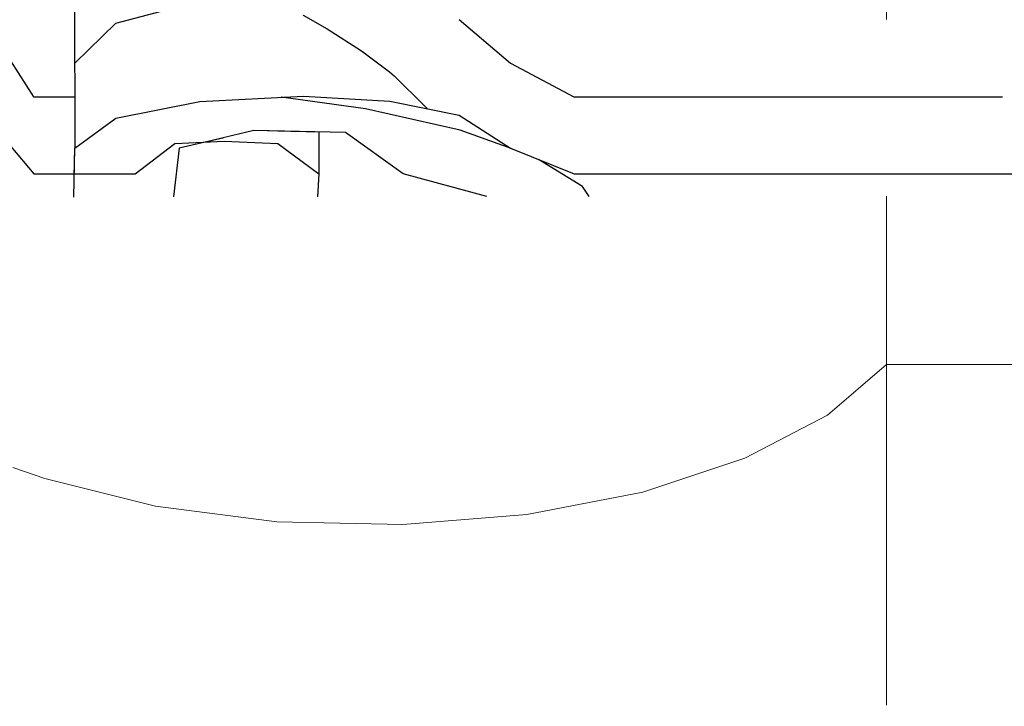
# Model space of a CAD drawing. Header units: millimetres. Extents: x -36478 to 31050, y -14815 to 11827.
# Tile 511 of 656: x -7589 to -7478, y 10744 to 10821. Entities that reach past the tile are written whole.
import ezdxf

# ---------------------------------------------------------------- set-up
doc = ezdxf.new("R2010")
doc.units = ezdxf.units.MM
doc.header["$MEASUREMENT"] = 0
doc.linetypes.add('Wipeout_Contour', pattern=[1000, 0, -1000])
for name, color, linetype in [('Nové_Konstrukce - krov', 7, 'Continuous'), ('Nové_Kóty - SP', 7, 'Continuous'), ('Nové_Výplně - Povrchové', 7, 'Continuous')]:
    doc.layers.add(name, color=color, linetype=linetype)
doc.styles.add('GENEROVANÝ_STYL_2', font='txt')
doc.dimstyles.new('GENEROVANÝ_STYL__1', dxfattribs={"dimtxt": 125, "dimasz": 190, "dimexe": 0.18, "dimexo": 300, "dimgap": 0, "dimtad": 1, "dimdec": 0, "dimzin": 0, "dimdsep": 46, "dimtxsty": 'GENEROVANÝ_STYL_2', "dimblk": 'ARROWHEAD_6', "dimblk1": 'ARROWHEAD_6', "dimblk2": 'ARROWHEAD_6', "dimcen": 0.09, "dimclrd": 1, "dimclre": 1, "dimclrt": 1, "dimazin": 0, "dimtfac": 1, "dimtdec": 4, "dimtmove": 0, "dimatfit": 3, "dimfxl": 1, "dimtolj": 1, "dimtzin": 0, "dimarcsym": 0})
doc.dimstyles.new('GENEROVANÝ_STYL__2', dxfattribs={"dimtxt": 125, "dimasz": 190, "dimexe": 0.18, "dimexo": 300, "dimgap": 0, "dimtad": 1, "dimdec": 0, "dimzin": 0, "dimdsep": 46, "dimtxsty": 'GENEROVANÝ_STYL_2', "dimblk": 'ARROWHEAD_6', "dimblk1": 'ARROWHEAD_6', "dimblk2": 'ARROWHEAD_6', "dimcen": 0.09, "dimclrd": 1, "dimclre": 1, "dimclrt": 1, "dimazin": 0, "dimtfac": 1, "dimtdec": 4, "dimtmove": 2, "dimatfit": 3, "dimfxl": 1, "dimtolj": 1, "dimtzin": 0, "dimarcsym": 0})

# ---------------------------------------------------------------- blocks, each defined once
blk = doc.blocks.new('*X13')
at = {"layer": 'Nové_Výplně - Povrchové', "color": 21, "linetype": 'Continuous', "lineweight": 20, "true_color": 0xffaaaa}
for p, q in [((-7491.72, 10848.54), (-7491.72, 10807.03)), ((-7491.72, 10806.8), (-7491.72, 10743.92)), ((-7498.39, 10776.58), (-7491.72, 10782.27)), ((-7467.71, 10782.27), (-7491.72, 10782.27)), ((-7507.7, 10771.72), (-7498.39, 10776.58)), ((-7519.18, 10767.92), (-7507.7, 10771.72)), ((-7590.12, 10770.69), (-7586.5, 10769.44)), ((-7586.5, 10769.44), (-7574.05, 10766.34)), ((-7532.24, 10765.39), (-7519.18, 10767.92)), ((-7574.05, 10766.34), (-7560.39, 10764.58)), ((-7560.39, 10764.58), (-7546.21, 10764.26)), ((-7546.21, 10764.26), (-7532.24, 10765.39))]:
    blk.add_line(p, q, dxfattribs=at)
blk = doc.blocks.new('výplň_6_1', base_point=(0, 0))
at = {"layer": 'Nové_Výplně - Povrchové', "color": 21, "linetype": 'Continuous', "lineweight": 20, "true_color": 0xffaaaa}
blk.add_blockref('*X13', (0, 0), dxfattribs=at)
blk = doc.blocks.new('*D6316')
at = {"layer": 'Nové_Kóty - SP', "color": 1, "linetype": 'Continuous', "lineweight": 25}
for p, q in [((-6330.41, 9887.65), (-4580.7, 11090.34)), ((-6160.47, 9640.43), (-6436.62, 10042.17)), ((-6304.64, 10026.71), (-6356.17, 9748.6)), ((-9579.03, 7654.66), (-6330.41, 9887.65)), ((-9553.27, 7793.71), (-9604.79, 7515.6))]:
    blk.add_line(p, q, dxfattribs=at)
at = {"layer": 'Nové_Kóty - SP', "color": 1, "lineweight": 25, "insert": (-8145, 8670.7), "char_height": 125, "attachment_point": 7, "rotation": 34.5034, "style": 'GENEROVANÝ_STYL_2'}
blk.add_mtext('\\A1;{\\pql;\\fArial|b0|i0|c0|p38;3\xa0942}', dxfattribs=at)
blk = doc.blocks.new('ARROWHEAD_6')
at = {"color": 0, "linetype": 'Continuous', "lineweight": 0}
for p, q in [((-0.5, -0.5), (0.5, 0.5)), ((0, 0), (-1, 0))]:
    blk.add_line(p, q, dxfattribs=at)
blk = doc.blocks.new('*D6326')
at = {"layer": 'Nové_Kóty - SP', "color": 1, "linetype": 'Continuous', "lineweight": 25}
for p, q in [((-4581.24, 11091.13), (-4857.39, 11492.87)), ((-4776.94, 11199.3), (-4725.42, 11477.41)), ((-4751.18, 11338.35), (-4627.57, 11423.32)), ((-10278.77, 7538.87), (-4751.18, 11338.35)), ((-10108.84, 7291.64), (-10384.98, 7693.38)), ((-10253.01, 7677.92), (-10304.54, 7399.81)), ((-10402.39, 7453.9), (-10278.77, 7538.87))]:
    blk.add_line(p, q, dxfattribs=at)
at = {"layer": 'Nové_Kóty - SP', "color": 1, "lineweight": 25, "insert": (-8042.9, 9106.07), "char_height": 125, "attachment_point": 7, "rotation": 34.5034, "style": 'GENEROVANÝ_STYL_2'}
blk.add_mtext('\\A1;{\\pql;\\fArial|b0|i0|c0|p38;6\xa0707- KROKEV}', dxfattribs=at)
blk = doc.blocks.new('*D6327')
at = {"layer": 'Nové_Kóty - SP', "color": 1, "linetype": 'Continuous', "lineweight": 25}
for p, q in [((-10443.65, 7778.73), (-4851.3, 11622.72)), ((-10273.71, 7531.5), (-10549.86, 7933.25)), ((-10294.79, 7517.01), (-10570.94, 7918.75)), ((-10417.88, 7917.78), (-10469.41, 7639.67)), ((-10490.49, 7625.18), (-10438.97, 7903.29)), ((-10464.73, 7764.24), (-10443.65, 7778.73)), ((-10588.34, 7679.27), (-10464.73, 7764.24))]:
    blk.add_line(p, q, dxfattribs=at)
at = {"layer": 'Nové_Kóty - SP', "color": 1, "lineweight": 25, "insert": (-10717.64, 7620.73), "char_height": 125, "attachment_point": 7, "rotation": 34.5034, "style": 'GENEROVANÝ_STYL_2'}
blk.add_mtext('\\A1;{\\pql;\\fArial|b0|i0|c0|p38;25}', dxfattribs=at)
blk = doc.blocks.new('*D6328')
at = {"layer": 'Nové_Kóty - SP', "color": 1, "linetype": 'Continuous', "lineweight": 25}
for p, q in [((-4681.37, 11375.49), (-4957.51, 11777.24)), ((-4877.07, 11483.67), (-4825.54, 11761.78)), ((-4851.3, 11622.72), (-4727.69, 11707.69)), ((-10443.65, 7778.73), (-4851.3, 11622.72)), ((-10417.88, 7917.78), (-10469.41, 7639.67)), ((-10490.49, 7625.18), (-10438.97, 7903.29))]:
    blk.add_line(p, q, dxfattribs=at)
at = {"layer": 'Nové_Kóty - SP', "color": 1, "lineweight": 25, "insert": (-7480.19, 9877.1), "char_height": 125, "attachment_point": 7, "rotation": 34.5034, "style": 'GENEROVANÝ_STYL_2'}
blk.add_mtext('\\A1;{\\pql;\\fArial|b0|i0|c0|p38;+ 6 787}', dxfattribs=at)

msp = doc.modelspace()

# ---------------------------------------------------------------- block references
at = {"layer": 'Nové_Výplně - Povrchové', "color": 21, "linetype": 'Continuous', "lineweight": 20, "true_color": 0xffaaaa}
msp.add_blockref('výplň_6_1', (0, 0), dxfattribs=at)

# ---------------------------------------------------------------- next in the draw order: wipeouts: each hides what was drawn before it
at = {"color": 254, "linetype": 'Wipeout_Contour', "lineweight": 0, "ltscale": 52832.267863}
msp.add_wipeout([(-7583.23, 10821.08), (-7583.18, 10803.72), (-7583.12, 10806.61), (-7583.16, 10825.8)], dxfattribs=at).dxf.layer = 'Nové_Výplně - Povrchové'

# ---------------------------------------------------------------- next in the draw order: wipeouts: each hides what was drawn before it
at = {"color": 254, "linetype": 'Wipeout_Contour', "lineweight": 0, "ltscale": 288842.275049}
msp.add_wipeout([(-7583.12, 10806.61), (-7583.25, 10801.12), (-7572.02, 10801.13), (-7571.38, 10806.61), (-7562.97, 10808.61), (-7552.67, 10808.38), (-7546.17, 10803.72), (-7536.73, 10801.17), (-7228.25, 10801.52), (-7228.19, 10803.72), (-7232.76, 10803.72), (-7235.35, 10806.8), (-7241.58, 10807.25), (-7248.32, 10806.84), (-7250.58, 10803.72), (-7526.92, 10803.72), (-7534.07, 10806.61), (-7539.85, 10810.34), (-7547.68, 10811.92), (-7557.39, 10812.49), (-7569.06, 10811.89), (-7578.5, 10810.01)], dxfattribs=at).dxf.layer = 'Nové_Výplně - Povrchové'

# ---------------------------------------------------------------- next in the draw order: linework, layer by layer
at = {"layer": 'Nové_Konstrukce - krov', "color": 1, "linetype": 'Continuous', "lineweight": 25}
for p, q in [((-7546.17, 10803.72), (-7552.67, 10808.38)), ((-7581.52, 10803.72), (-7576.35, 10803.72)), ((-7536.73, 10801.17), (-7546.17, 10803.72)), ((-7525.23, 10801.18), (-7525.97, 10802.29))]:
    msp.add_line(p, q, dxfattribs=at)

# ---------------------------------------------------------------- next in the draw order: wipeouts: each hides what was drawn before it
at = {"color": 254, "linetype": 'Wipeout_Contour', "lineweight": 0, "ltscale": 52816.979233}
msp.add_wipeout([(-7557.39, 10812.49), (-7557.45, 10835.4), (-7569.12, 10834.42), (-7569.06, 10811.89)], dxfattribs=at).dxf.layer = 'Nové_Výplně - Povrchové'
at = {"color": 254, "linetype": 'Wipeout_Contour', "lineweight": 0, "ltscale": 52840.46833}
msp.add_wipeout([(-7578.55, 10831.35), (-7583.16, 10825.8), (-7583.12, 10806.61), (-7578.5, 10810.01)], dxfattribs=at).dxf.layer = 'Nové_Výplně - Povrchové'
at = {"color": 254, "linetype": 'Wipeout_Contour', "lineweight": 0, "ltscale": 52711.648429}
msp.add_wipeout([(-7526.92, 10803.72), (-7526.96, 10821.08), (-7534.12, 10825.8), (-7534.07, 10806.61)], dxfattribs=at).dxf.layer = 'Nové_Výplně - Povrchové'
at = {"color": 254, "linetype": 'Wipeout_Contour', "lineweight": 0, "ltscale": 39579.821832}
msp.add_wipeout([(-7568.46, 10807.3), (-7566.32, 10807.4), (-7566.32, 10807.82)], dxfattribs=at).dxf.layer = 'Nové_Výplně - Povrchové'

# ---------------------------------------------------------------- next in the draw order: wipeouts: each hides what was drawn before it
at = {"color": 254, "linetype": 'Wipeout_Contour', "lineweight": 0, "ltscale": 52835.777981}
msp.add_wipeout([(-7578.55, 10831.35), (-7578.5, 10810.01), (-7569.06, 10811.89), (-7569.12, 10834.42)], dxfattribs=at).dxf.layer = 'Nové_Výplně - Povrchové'
at = {"color": 254, "linetype": 'Wipeout_Contour', "lineweight": 0, "ltscale": 52740.734136}
msp.add_wipeout([(-7534.12, 10825.8), (-7539.9, 10831.89), (-7539.85, 10810.34), (-7534.07, 10806.61)], dxfattribs=at).dxf.layer = 'Nové_Výplně - Povrchové'
at = {"color": 254, "linetype": 'Wipeout_Contour', "lineweight": 0, "ltscale": 52690.968855}
msp.add_wipeout([(-7521.38, 10803.72), (-7521.42, 10821.08), (-7526.96, 10821.08), (-7526.92, 10803.72)], dxfattribs=at).dxf.layer = 'Nové_Výplně - Povrchové'
at = {"color": 254, "linetype": 'Wipeout_Contour', "lineweight": 0, "ltscale": 293345.374146}
msp.add_wipeout([(-7938.25, 10800.72), (-7927.06, 10800.73), (-7926.37, 10806.61), (-7917.97, 10808.61), (-7907.67, 10808.38), (-7901.17, 10803.72), (-7890.24, 10800.77), (-7583.25, 10801.12), (-7583.18, 10803.72), (-7587.75, 10803.72), (-7590.35, 10806.8), (-7596.57, 10807.25), (-7603.31, 10806.84), (-7605.57, 10803.72), (-7881.91, 10803.72), (-7889.06, 10806.61), (-7894.84, 10810.34), (-7902.67, 10811.92), (-7912.39, 10812.49), (-7924.06, 10811.89), (-7933.49, 10810.01), (-7938.11, 10806.61)], dxfattribs=at).dxf.layer = 'Nové_Výplně - Povrchové'
at = {"color": 254, "linetype": 'Wipeout_Contour', "lineweight": 0, "ltscale": 92327.446077}
msp.add_wipeout([(-7571.38, 10806.61), (-7572.02, 10801.13), (-7555.82, 10801.15), (-7555.64, 10803.72), (-7560.28, 10807.15), (-7566.32, 10807.4), (-7568.46, 10807.3)], dxfattribs=at).dxf.layer = 'Nové_Výplně - Povrchové'

# ---------------------------------------------------------------- next in the draw order: linework, layer by layer
at = {"layer": 'Nové_Konstrukce - krov', "color": 1, "linetype": 'Continuous', "lineweight": 25}
for p, q in [((-7578.52, 10820.68), (-7569.09, 10823.16)), ((-7534.09, 10816.2), (-7526.94, 10812.4)), ((-7578.5, 10810.01), (-7569.06, 10811.89)), ((-7533.99, 10806.57), (-7539.74, 10808.64)), ((-7576.35, 10803.72), (-7571.89, 10807.15)), ((-7571.38, 10806.61), (-7572.02, 10801.13)), ((-7568.46, 10807.3), (-7571.38, 10806.61)), ((-7534.07, 10806.61), (-7526.92, 10803.72)), ((-7525.97, 10802.29), (-7530.91, 10805.33))]:
    msp.add_line(p, q, dxfattribs=at)

# ---------------------------------------------------------------- next in the draw order: wipeouts: each hides what was drawn before it
at = {"color": 254, "linetype": 'Wipeout_Contour', "lineweight": 0, "ltscale": 52767.83087}
msp.add_wipeout([(-7539.9, 10831.89), (-7547.73, 10834.48), (-7547.68, 10811.92), (-7539.85, 10810.34)], dxfattribs=at).dxf.layer = 'Nové_Výplně - Povrchové'
at = {"color": 254, "linetype": 'Wipeout_Contour', "lineweight": 0, "ltscale": 52846.256081}
msp.add_wipeout([(-7587.75, 10803.72), (-7587.8, 10821.08), (-7590.39, 10826.11), (-7590.35, 10806.8)], dxfattribs=at).dxf.layer = 'Nové_Výplně - Povrchové'
at = {"color": 254, "linetype": 'Wipeout_Contour', "lineweight": 0, "ltscale": 52384.99777}
msp.add_wipeout([(-7255.81, 10803.72), (-7255.86, 10821.08), (-7521.42, 10821.08), (-7521.38, 10803.72)], dxfattribs=at).dxf.layer = 'Nové_Výplně - Povrchové'
at = {"color": 254, "linetype": 'Wipeout_Contour', "lineweight": 0, "ltscale": 52751.055386}
msp.add_wipeout([(-7560.29, 10808.55), (-7560.28, 10807.15), (-7555.64, 10803.72), (-7555.65, 10808.45)], dxfattribs=at).dxf.layer = 'Nové_Výplně - Povrchové'

# ---------------------------------------------------------------- next in the draw order: linework, layer by layer
at = {"layer": 'Nové_Konstrukce - krov', "color": 1, "linetype": 'Continuous', "lineweight": 25}
for p, q in [((-7539.87, 10821.12), (-7534.09, 10816.2)), ((-7526.94, 10812.4), (-7521.4, 10812.4)), ((-7521.4, 10812.4), (-7478.66, 10812.4)), ((-7539.74, 10808.64), (-7550.4, 10811.05)), ((-7543.7, 10811.33), (-7543.46, 10811.07)), ((-7539.85, 10810.34), (-7534.07, 10806.61)), ((-7555.65, 10808.45), (-7555.64, 10803.72)), ((-7555.64, 10803.72), (-7555.82, 10801.15)), ((-7526.92, 10803.72), (-7521.38, 10803.72)), ((-7521.38, 10803.72), (-7255.81, 10803.72))]:
    msp.add_line(p, q, dxfattribs=at)

# ---------------------------------------------------------------- next in the draw order: wipeouts: each hides what was drawn before it
at = {"color": 254, "linetype": 'Wipeout_Contour', "lineweight": 0, "ltscale": 52792.568627}
msp.add_wipeout([(-7547.68, 10811.92), (-7547.73, 10834.48), (-7557.45, 10835.4), (-7557.39, 10812.49)], dxfattribs=at).dxf.layer = 'Nové_Výplně - Povrchové'
at = {"color": 254, "linetype": 'Wipeout_Contour', "lineweight": 0, "ltscale": 52831.45423}
msp.add_wipeout([(-7583.23, 10821.08), (-7587.8, 10821.08), (-7587.75, 10803.72), (-7583.18, 10803.72)], dxfattribs=at).dxf.layer = 'Nové_Výplně - Povrchové'
at = {"color": 254, "linetype": 'Wipeout_Contour', "lineweight": 0, "ltscale": 79149.673859}
msp.add_wipeout([(-7566.32, 10807.82), (-7566.32, 10807.4), (-7560.28, 10807.15), (-7560.29, 10808.55), (-7562.97, 10808.61), (-7564.45, 10808.26)], dxfattribs=at).dxf.layer = 'Nové_Výplně - Povrchové'

# ---------------------------------------------------------------- next in the draw order: linework, layer by layer
at = {"layer": 'Nové_Konstrukce - krov', "color": 1, "linetype": 'Continuous', "lineweight": 25}
for p, q in [((-7583.16, 10825.8), (-7583.12, 10806.61)), ((-7557.42, 10821.58), (-7554.71, 10820.06)), ((-7583.14, 10816.2), (-7578.52, 10820.68)), ((-7554.71, 10820.06), (-7550.85, 10817.56)), ((-7550.85, 10817.56), (-7547.69, 10815.22)), ((-7590.37, 10816.46), (-7587.77, 10812.4)), ((-7547.69, 10815.22), (-7547.17, 10814.75)), ((-7547.17, 10814.75), (-7543.7, 10811.33)), ((-7587.77, 10812.4), (-7583.21, 10812.4)), ((-7569.06, 10811.89), (-7557.39, 10812.49)), ((-7550.4, 10811.05), (-7559.91, 10812.36)), ((-7557.39, 10812.49), (-7547.68, 10811.92)), ((-7547.68, 10811.92), (-7539.85, 10810.34)), ((-7583.12, 10806.61), (-7578.5, 10810.01)), ((-7562.97, 10808.61), (-7568.46, 10807.3)), ((-7552.67, 10808.38), (-7562.97, 10808.61)), ((-7590.35, 10806.8), (-7587.75, 10803.72)), ((-7583.25, 10801.12), (-7583.12, 10806.61)), ((-7571.89, 10807.15), (-7566.32, 10807.4)), ((-7566.32, 10807.4), (-7560.28, 10807.15)), ((-7560.28, 10807.15), (-7555.64, 10803.72)), ((-7587.75, 10803.72), (-7581.52, 10803.72))]:
    msp.add_line(p, q, dxfattribs=at)

# ---------------------------------------------------------------- next in the draw order: dimensions: what is measured, and where the dimension line sits
at = {"layer": 'Nové_Kóty - SP', "color": 1, "linetype": 'Continuous', "lineweight": 25}
for base, p1, p2, text, dimstyle, picture, middle in [((-4851.3, 11622.72), (-9826.86, 6881.41), (-4515.96, 11134.85), '+ 6 787', 'GENEROVANÝ_STYL__2', '*D6328', (-7268.85, 10098.2)), ((-10443.65, 7778.73), (-9842.86, 6859.52), (-9826.86, 6881.41), '25', 'GENEROVANÝ_STYL__1', '*D6327', (-10674.52, 7726.21)), ((-4751.18, 11338.35), (-9826.86, 6881.41), (-4362.54, 10772.95), '<MeasuredValue>- KROKEV', 'GENEROVANÝ_STYL__1', '*D6326', (-7174.22, 9779.01))]:
    dim = msp.add_linear_dim(base=base, p1=p1, p2=p2, angle=34.5034, text=text, dimstyle=dimstyle, dxfattribs=at)
    dim.commit()
    dim.dimension.update_dxf_attribs({"geometry": picture, "text_midpoint": middle, "dimtype": 160, "text_rotation": 34.5034})
dim = msp.add_linear_dim(base=(-6330.41, 9887.65), p1=(-9271.51, 7207.26), p2=(-6039.22, 9464.03), angle=34.5034, dimstyle='GENEROVANÝ_STYL__1', dxfattribs=at)
dim.commit()
dim.dimension.update_dxf_attribs({"geometry": '*D6316', "text_midpoint": (-8003.47, 8843.83), "dimtype": 160, "text_rotation": 34.5034})

doc.saveas('drawing.dxf')
